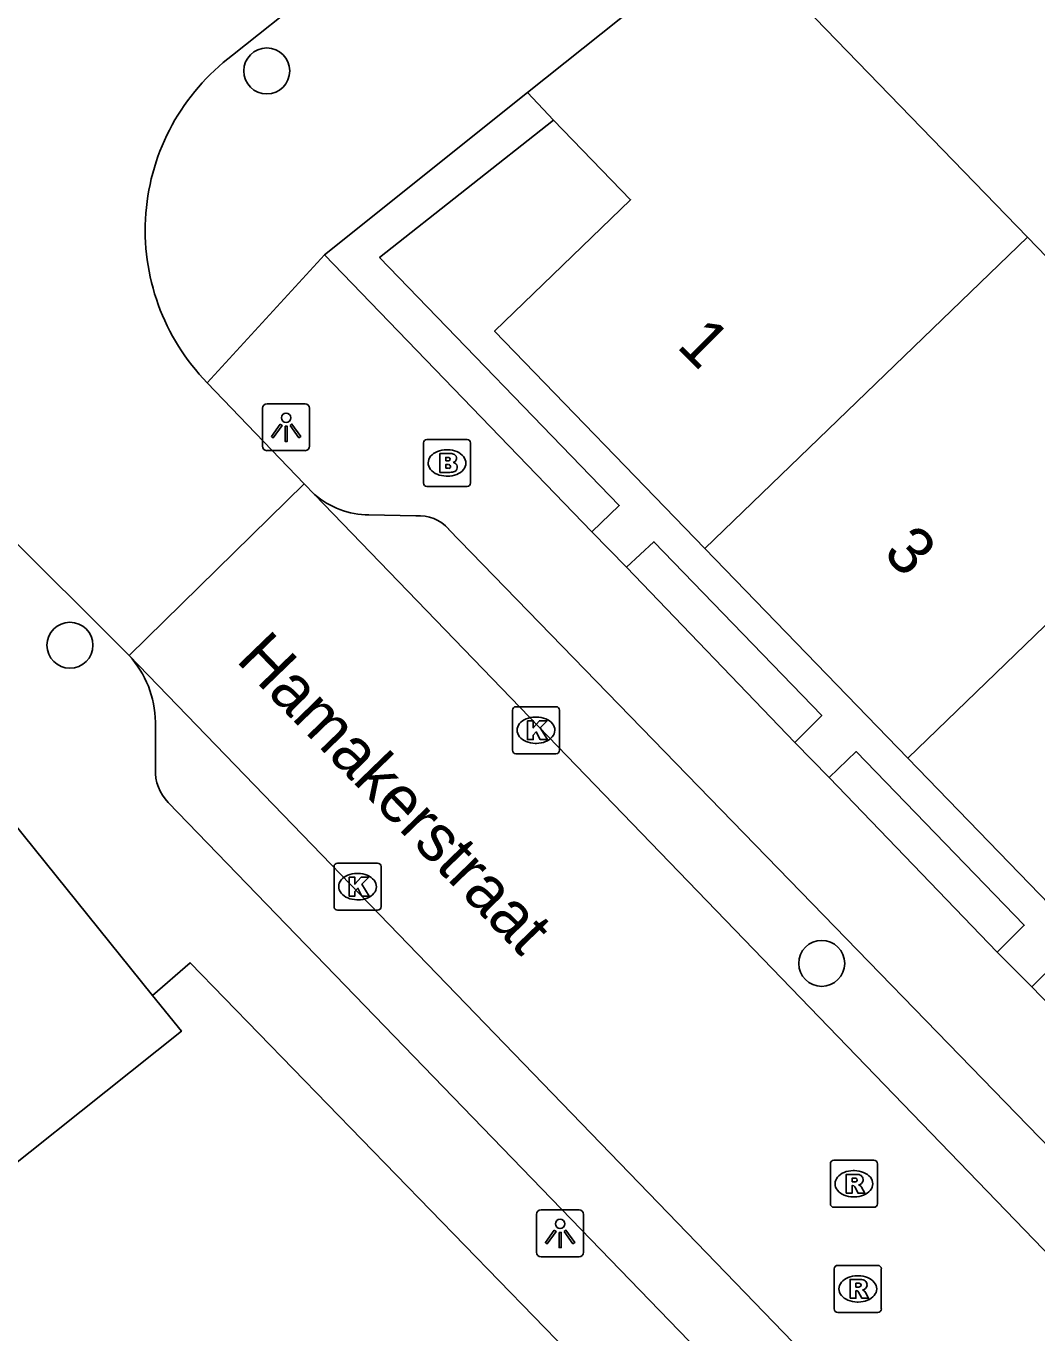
# Model space of a CAD drawing. Extents: x 157466 to 158888, y 383063 to 384677.
# Drawn here: x 158382.49 to 158403.98, y 384082.77 to 384110.55 of the extents above; entities that cross this region are included whole.
import ezdxf

# ---------------------------------------------------------------- set-up
doc = ezdxf.new("R2010")
doc.units = 0
for name, color, linetype in [('IMGEO_Boom', 7, 'Continuous'), ('IMGEO_Brandkraan', 7, 'Continuous'), ('IMGEO_Hek', 7, 'Continuous'), ('IMGEO_Kolk', 7, 'Continuous'), ('IMGEO_Lichtpunt', 7, 'Continuous'), ('IMGEO_Muur', 7, 'Continuous'), ('IMGEO_Openbare_ruimte_label', 7, 'Continuous'), ('IMGEO_Pand', 7, 'Continuous'), ('IMGEO_Pand_nummerreeks', 7, 'Continuous'), ('IMGEO_Rijbaan_lokaal_open', 7, 'Continuous'), ('IMGEO_Rioolput', 7, 'Continuous'), ('IMGEO_Voetpad_open', 7, 'Continuous')]:
    doc.layers.add(name, color=color, linetype=linetype)

msp = doc.modelspace()

# ---------------------------------------------------------------- linework, layer by layer
at = {"layer": 'IMGEO_Boom'}
for centre in [(158387.61, 384109.6), (158383.426, 384097.388), (158399.406, 384090.623)]:
    msp.add_circle(centre, 0.489, dxfattribs=at)
at = {"layer": 'IMGEO_Brandkraan'}
for p, q in [((158390.941, 384100.838), (158390.941, 384101.69)), ((158391.016, 384101.764), (158391.868, 384101.764)), ((158391.942, 384101.69), (158391.942, 384100.838)), ((158391.429, 384101.544), (158391.454, 384101.544)), ((158391.868, 384100.764), (158391.016, 384100.764)), ((158391.452, 384100.984), (158391.427, 384100.984))]:
    msp.add_line(p, q, dxfattribs=at)
for points in [[(158390.941, 384100.838), (158390.941, 384101.69)], [(158391.016, 384101.764), (158391.868, 384101.764)], [(158391.942, 384101.69), (158391.942, 384100.838)], [(158391.289, 384101.464), (158391.289, 384101.064), (158391.502, 384101.064)], [(158391.52, 384101.464), (158391.289, 384101.464)], [(158391.468, 384101.383), (158391.414, 384101.383), (158391.414, 384101.307)], [(158391.414, 384101.307), (158391.467, 384101.307)], [(158391.476, 384101.231), (158391.414, 384101.231), (158391.414, 384101.15)], [(158391.414, 384101.15), (158391.476, 384101.15)], [(158391.868, 384100.764), (158391.016, 384100.764)]]:
    msp.add_lwpolyline(points, dxfattribs=at)
for centre, radius, start, end in [((158391.018, 384101.688), 0.0765, 91.552, 178.448), ((158391.018, 384101.688), 0.0765, 91.552, 178.448), ((158391.866, 384101.688), 0.0765, 1.552, 88.448), ((158391.866, 384101.688), 0.0765, 1.552, 88.448), ((158391.469, 384101.345), 0.0379, 267.8285, 90.9355), ((158391.524, 384101.319), 0.145, 59.4692, 91.5367), ((158391.549, 384101.366), 0.0922, 285.5137, 58.1501), ((158391.477, 384101.19), 0.0404, 269.8759, 90.5077), ((158391.508, 384101.315), 0.251, 268.6676, 293.5347), ((158391.554, 384101.174), 0.105, 301.3115, 78.989), ((158391.018, 384100.84), 0.0765, 181.552, 268.448), ((158391.018, 384100.84), 0.0765, 181.552, 268.448), ((158391.866, 384100.84), 0.0765, 271.552, 358.448), ((158391.866, 384100.84), 0.0765, 271.552, 358.448)]:
    msp.add_arc(centre, radius, start, end, dxfattribs=at)
for centre, major_axis, ratio, start_param, end_param in [((158391.428, 384101.264), (-0.387, 0.002), 0.722429, 4.712389, 7.853982), ((158391.453, 384101.264), (-0.39, 0.002), 0.717154, 1.570796, 4.712389)]:
    msp.add_ellipse(centre, major_axis=major_axis, ratio=ratio, start_param=start_param, end_param=end_param, dxfattribs=at)
at = {"layer": 'IMGEO_Hek'}
msp.add_lwpolyline([(158385.183, 384089.94), (158385.98, 384090.636)], dxfattribs=at)
at = {"layer": 'IMGEO_Kolk'}
for p, q in [((158392.906, 384096.081), (158393.758, 384096.081)), ((158392.831, 384095.155), (158392.831, 384096.007)), ((158393.319, 384095.861), (158393.344, 384095.861)), ((158393.832, 384096.007), (158393.832, 384095.155)), ((158393.342, 384095.301), (158393.317, 384095.301)), ((158393.758, 384095.081), (158392.906, 384095.081)), ((158389.114, 384092.755), (158389.966, 384092.755)), ((158389.039, 384091.829), (158389.039, 384092.681)), ((158389.527, 384092.535), (158389.552, 384092.535)), ((158390.04, 384092.681), (158390.04, 384091.829)), ((158389.55, 384091.975), (158389.525, 384091.975)), ((158389.966, 384091.755), (158389.114, 384091.755))]:
    msp.add_line(p, q, dxfattribs=at)
for points in [[(158392.906, 384096.081), (158393.758, 384096.081)], [(158392.831, 384095.155), (158392.831, 384096.007)], [(158393.152, 384095.781), (158393.275, 384095.781), (158393.275, 384095.63), (158393.405, 384095.781), (158393.569, 384095.781), (158393.423, 384095.63), (158393.576, 384095.381), (158393.424, 384095.381), (158393.339, 384095.545), (158393.275, 384095.478), (158393.275, 384095.381), (158393.152, 384095.381), (158393.152, 384095.781)], [(158393.832, 384096.007), (158393.832, 384095.155)], [(158393.758, 384095.081), (158392.906, 384095.081)], [(158389.114, 384092.755), (158389.966, 384092.755)], [(158389.039, 384091.829), (158389.039, 384092.681)], [(158389.36, 384092.455), (158389.483, 384092.455), (158389.483, 384092.304), (158389.613, 384092.455), (158389.777, 384092.455), (158389.631, 384092.304), (158389.784, 384092.055), (158389.632, 384092.055), (158389.547, 384092.219), (158389.483, 384092.152), (158389.483, 384092.055), (158389.36, 384092.055), (158389.36, 384092.455)], [(158390.04, 384092.681), (158390.04, 384091.829)], [(158389.966, 384091.755), (158389.114, 384091.755)]]:
    msp.add_lwpolyline(points, dxfattribs=at)
for centre, start, end in [((158392.908, 384096.005), 91.552, 178.448), ((158392.908, 384096.005), 91.552, 178.448), ((158393.756, 384096.005), 1.552, 88.448), ((158393.756, 384096.005), 1.552, 88.448), ((158392.908, 384095.157), 181.552, 268.448), ((158392.908, 384095.157), 181.552, 268.448), ((158393.756, 384095.157), 271.552, 358.448), ((158393.756, 384095.157), 271.552, 358.448), ((158389.116, 384092.679), 91.552, 178.448), ((158389.116, 384092.679), 91.552, 178.448), ((158389.964, 384092.679), 1.552, 88.448), ((158389.964, 384092.679), 1.552, 88.448), ((158389.116, 384091.831), 181.552, 268.448), ((158389.116, 384091.831), 181.552, 268.448), ((158389.964, 384091.831), 271.552, 358.448), ((158389.964, 384091.831), 271.552, 358.448)]:
    msp.add_arc(centre, 0.0765, start, end, dxfattribs=at)
for centre, major_axis, ratio, start_param, end_param in [((158393.318, 384095.581), (-0.387, 0.002), 0.722429, 4.712389, 7.853982), ((158393.343, 384095.581), (-0.39, 0.002), 0.717154, 1.570796, 4.712389), ((158389.526, 384092.255), (-0.387, 0.002), 0.722429, 4.712389, 7.853982), ((158389.551, 384092.255), (-0.39, 0.002), 0.717154, 1.570796, 4.712389)]:
    msp.add_ellipse(centre, major_axis=major_axis, ratio=ratio, start_param=start_param, end_param=end_param, dxfattribs=at)
at = {"layer": 'IMGEO_Lichtpunt'}
for p, q in [((158387.522, 384102.427), (158387.522, 384101.62)), ((158387.522, 384102.427), (158387.522, 384101.62)), ((158388.424, 384102.522), (158387.616, 384102.522)), ((158388.424, 384102.522), (158387.616, 384102.522)), ((158388.518, 384101.62), (158388.518, 384102.427)), ((158388.518, 384101.62), (158388.518, 384102.427)), ((158387.616, 384101.526), (158388.424, 384101.526)), ((158387.616, 384101.526), (158388.424, 384101.526)), ((158393.346, 384085.286), (158393.346, 384084.479)), ((158393.346, 384085.286), (158393.346, 384084.479)), ((158394.248, 384085.381), (158393.44, 384085.381)), ((158394.248, 384085.381), (158393.44, 384085.381)), ((158394.342, 384084.479), (158394.342, 384085.286)), ((158394.342, 384084.479), (158394.342, 384085.286)), ((158393.44, 384084.385), (158394.248, 384084.385)), ((158393.44, 384084.385), (158394.248, 384084.385))]:
    msp.add_line(p, q, dxfattribs=at)
for points in [[(158387.896, 384102.091), (158387.935, 384102.063), (158387.747, 384101.801), (158387.709, 384101.828), (158387.896, 384102.091)], [(158387.998, 384102.043), (158388.045, 384102.043), (158388.045, 384101.721), (158387.998, 384101.721), (158387.998, 384102.043)], [(158388.108, 384102.063), (158388.146, 384102.09), (158388.333, 384101.828), (158388.294, 384101.8), (158388.108, 384102.063)], [(158393.72, 384084.95), (158393.759, 384084.922), (158393.571, 384084.66), (158393.533, 384084.687), (158393.72, 384084.95)], [(158393.932, 384084.922), (158393.97, 384084.949), (158394.157, 384084.687), (158394.118, 384084.659), (158393.932, 384084.922)], [(158393.822, 384084.902), (158393.869, 384084.902), (158393.869, 384084.58), (158393.822, 384084.58), (158393.822, 384084.902)]]:
    msp.add_lwpolyline(points, dxfattribs=at)
for centre in [(158388.021, 384102.225), (158393.845, 384085.084)]:
    msp.add_circle(centre, 0.0994, dxfattribs=at)
for centre, start, end in [((158387.616, 384102.427), 90, 180), ((158387.616, 384102.427), 90, 180), ((158388.424, 384102.427), 0, 90), ((158388.424, 384102.427), 0, 90), ((158387.616, 384101.62), 180, 270), ((158387.616, 384101.62), 180, 270), ((158388.424, 384101.62), 270, 0), ((158388.424, 384101.62), 270, 360), ((158393.44, 384085.286), 90, 180), ((158393.44, 384085.286), 90, 180), ((158394.248, 384085.286), 0, 90), ((158394.248, 384085.286), 0, 90), ((158393.44, 384084.479), 180, 270), ((158393.44, 384084.479), 180, 270), ((158394.248, 384084.479), 270, 0), ((158394.248, 384084.479), 270, 360)]:
    msp.add_arc(centre, 0.0946, start, end, dxfattribs=at)
at = {"layer": 'IMGEO_Muur'}
msp.add_lwpolyline([(158385.98, 384090.636), (158394.01, 384082.366), (158392.851, 384081.242)], dxfattribs=at)
at = {"layer": 'IMGEO_Pand'}
for points in [[(158393.15, 384109.141), (158397.471, 384112.585)], [(158403.778, 384106.066), (158397.471, 384112.585)], [(158393.15, 384109.141), (158393.707, 384108.553)], [(158393.707, 384108.553), (158395.342, 384106.86), (158392.452, 384104.067), (158396.924, 384099.445)], [(158403.778, 384106.066), (158396.924, 384099.445)], [(158408.09, 384101.609), (158403.778, 384106.066)], [(158401.236, 384094.988), (158408.09, 384101.609)], [(158396.924, 384099.445), (158401.236, 384094.988)], [(158379, 384097.61), (158385.183, 384089.94)], [(158401.236, 384094.988), (158405.547, 384090.533)], [(158380.44, 384084.917), (158385.796, 384089.178), (158385.183, 384089.94)]]:
    msp.add_lwpolyline(points, dxfattribs=at)
at = {"layer": 'IMGEO_Rijbaan_lokaal_open'}
for points in [[(158386.881, 384109.933), (158388.505, 384111.232)], [(158388.405, 384100.823), (158386.344, 384102.97)], [(158384.682, 384097.171), (158388.405, 384100.823)], [(158388.405, 384100.823), (158388.626, 384100.595)], [(158422.19, 384065.818), (158388.626, 384100.595)], [(158381.915, 384099.929), (158384.682, 384097.171)], [(158384.682, 384097.171), (158418.428, 384062.244)]]:
    msp.add_lwpolyline(points, dxfattribs=at)
msp.add_arc((158389.677, 384106.215), 4.652, 126.9475, 224.2324, dxfattribs=at)
at = {"layer": 'IMGEO_Rioolput'}
for p, q in [((158399.59, 384085.51), (158399.59, 384086.362)), ((158399.665, 384086.436), (158400.517, 384086.436)), ((158400.591, 384086.362), (158400.591, 384085.51)), ((158400.078, 384086.216), (158400.103, 384086.216)), ((158400.101, 384085.656), (158400.076, 384085.656)), ((158400.517, 384085.436), (158399.665, 384085.436)), ((158399.673, 384083.275), (158399.673, 384084.127)), ((158399.748, 384084.201), (158400.6, 384084.201)), ((158400.674, 384084.127), (158400.674, 384083.275)), ((158400.161, 384083.981), (158400.186, 384083.981)), ((158400.184, 384083.421), (158400.159, 384083.421)), ((158400.6, 384083.201), (158399.748, 384083.201))]:
    msp.add_line(p, q, dxfattribs=at)
for points in [[(158399.59, 384085.51), (158399.59, 384086.362)], [(158399.665, 384086.436), (158400.517, 384086.436)], [(158400.591, 384086.362), (158400.591, 384085.51)], [(158400.179, 384086.134), (158399.927, 384086.136), (158399.927, 384085.736)], [(158400.105, 384086.055), (158400.051, 384086.055), (158400.051, 384085.974)], [(158399.927, 384085.736), (158400.051, 384085.736), (158400.051, 384085.898), (158400.062, 384085.898)], [(158400.051, 384085.974), (158400.103, 384085.974)], [(158400.109, 384085.869), (158400.18, 384085.736), (158400.32, 384085.736), (158400.255, 384085.862)], [(158400.517, 384085.436), (158399.665, 384085.436)], [(158399.673, 384083.275), (158399.673, 384084.127)], [(158399.748, 384084.201), (158400.6, 384084.201)], [(158400.674, 384084.127), (158400.674, 384083.275)], [(158400.262, 384083.899), (158400.01, 384083.901), (158400.01, 384083.501)], [(158400.188, 384083.82), (158400.134, 384083.82), (158400.134, 384083.739)], [(158400.01, 384083.501), (158400.134, 384083.501), (158400.134, 384083.663), (158400.145, 384083.663)], [(158400.134, 384083.739), (158400.186, 384083.739)], [(158400.192, 384083.634), (158400.263, 384083.501), (158400.403, 384083.501), (158400.338, 384083.627)], [(158400.6, 384083.201), (158399.748, 384083.201)]]:
    msp.add_lwpolyline(points, dxfattribs=at)
for centre, radius, start, end in [((158399.667, 384086.36), 0.0765, 91.552, 178.448), ((158399.667, 384086.36), 0.0765, 91.552, 178.448), ((158400.515, 384086.36), 0.0765, 1.552, 88.448), ((158400.515, 384086.36), 0.0765, 1.552, 88.448), ((158400.111, 384085.959), 0.0964, 77.0061, 93.1865), ((158400.125, 384086.016), 0.0378, 276.6634, 79.6772), ((158400.178, 384086.024), 0.109, 350.3612, 89.416), ((158400.061, 384085.845), 0.0533, 26.0293, 88.6989), ((158400.087, 384086.163), 0.19, 274.7715, 282.9687), ((158400.176, 384086.024), 0.112, 277.5842, 350.9817), ((158400.16, 384085.809), 0.108, 29.5134, 73.7905), ((158399.667, 384085.512), 0.0765, 181.552, 268.448), ((158399.667, 384085.512), 0.0765, 181.552, 268.448), ((158400.515, 384085.512), 0.0765, 271.552, 358.448), ((158400.515, 384085.512), 0.0765, 271.552, 358.448), ((158399.75, 384084.125), 0.0765, 91.552, 178.448), ((158399.75, 384084.125), 0.0765, 91.552, 178.448), ((158400.598, 384084.125), 0.0765, 1.552, 88.448), ((158400.598, 384084.125), 0.0765, 1.552, 88.448), ((158400.194, 384083.724), 0.0964, 77.0061, 93.1865), ((158400.208, 384083.781), 0.0378, 276.6634, 79.6772), ((158400.261, 384083.789), 0.109, 350.3612, 89.416), ((158400.144, 384083.61), 0.0533, 26.0293, 88.6989), ((158400.17, 384083.928), 0.19, 274.7715, 282.9687), ((158400.259, 384083.789), 0.112, 277.5842, 350.9817), ((158400.243, 384083.574), 0.108, 29.5134, 73.7905), ((158399.75, 384083.277), 0.0765, 181.552, 268.448), ((158399.75, 384083.277), 0.0765, 181.552, 268.448), ((158400.598, 384083.277), 0.0765, 271.552, 358.448), ((158400.598, 384083.277), 0.0765, 271.552, 358.448)]:
    msp.add_arc(centre, radius, start, end, dxfattribs=at)
for centre, major_axis, ratio, start_param, end_param in [((158400.077, 384085.936), (-0.387, 0.002), 0.722429, 4.712389, 7.853982), ((158400.102, 384085.936), (-0.39, 0.002), 0.717154, 1.570796, 4.712389), ((158400.16, 384083.701), (-0.387, 0.002), 0.722429, 4.712389, 7.853982), ((158400.185, 384083.701), (-0.39, 0.002), 0.717154, 1.570796, 4.712389)]:
    msp.add_ellipse(centre, major_axis=major_axis, ratio=ratio, start_param=start_param, end_param=end_param, dxfattribs=at)
at = {"layer": 'IMGEO_Voetpad_open'}
for points in [[(158388.839, 384105.688), (158393.15, 384109.141)], [(158393.707, 384108.553), (158390.009, 384105.631), (158395.104, 384100.357), (158394.521, 384099.8)], [(158388.839, 384105.688), (158386.344, 384102.97)], [(158394.521, 384099.8), (158388.839, 384105.688)], [(158389.78, 384100.16), (158390.78, 384100.139)], [(158391.476, 384099.856), (158421.426, 384069.013), (158421.636, 384068.222), (158421.597, 384067.166)], [(158395.256, 384099.046), (158394.521, 384099.8)], [(158395.256, 384099.046), (158395.838, 384099.59), (158399.409, 384095.893), (158398.836, 384095.323)], [(158398.836, 384095.323), (158395.256, 384099.046)], [(158385.243, 384094.755), (158385.241, 384095.755)], [(158399.567, 384094.574), (158398.836, 384095.323)], [(158399.567, 384094.574), (158400.137, 384095.126), (158403.713, 384091.434), (158403.137, 384090.861)], [(158403.137, 384090.861), (158399.567, 384094.574)], [(158415.389, 384063.145), (158385.513, 384094.046)], [(158403.871, 384090.125), (158403.137, 384090.861)], [(158385.183, 384089.94), (158385.98, 384090.636), (158394.01, 384082.366), (158392.851, 384081.242)], [(158403.871, 384090.125), (158404.44, 384090.681), (158408.029, 384086.988), (158407.445, 384086.424)], [(158407.445, 384086.424), (158403.871, 384090.125)]]:
    msp.add_lwpolyline(points, dxfattribs=at)
for centre, radius, start, end in [((158389.79, 384101.934), 1.774, 229.0083, 269.6839), ((158390.846, 384099.303), 0.839, 41.2585, 94.4873), ((158383.104, 384095.73), 2.138, 0.6832, 42.4024), ((158386.203, 384094.715), 0.961, 177.6068, 224.0887)]:
    msp.add_arc(centre, radius, start, end, dxfattribs=at)

# ---------------------------------------------------------------- texts
at = {"layer": 'IMGEO_Openbare_ruimte_label'}
msp.add_text('Hamakerstraat', height=1, rotation=314.0276, dxfattribs=at).set_placement((158386.935, 384097.059))
at = {"layer": 'IMGEO_Pand_nummerreeks'}
for s, rotation, p in [('1', 315.1905, (158396.301, 384103.733)), ('3', 314.7841, (158400.685, 384099.318))]:
    msp.add_text(s, height=1, rotation=rotation, dxfattribs=at).set_placement(p)

doc.saveas('drawing.dxf')
